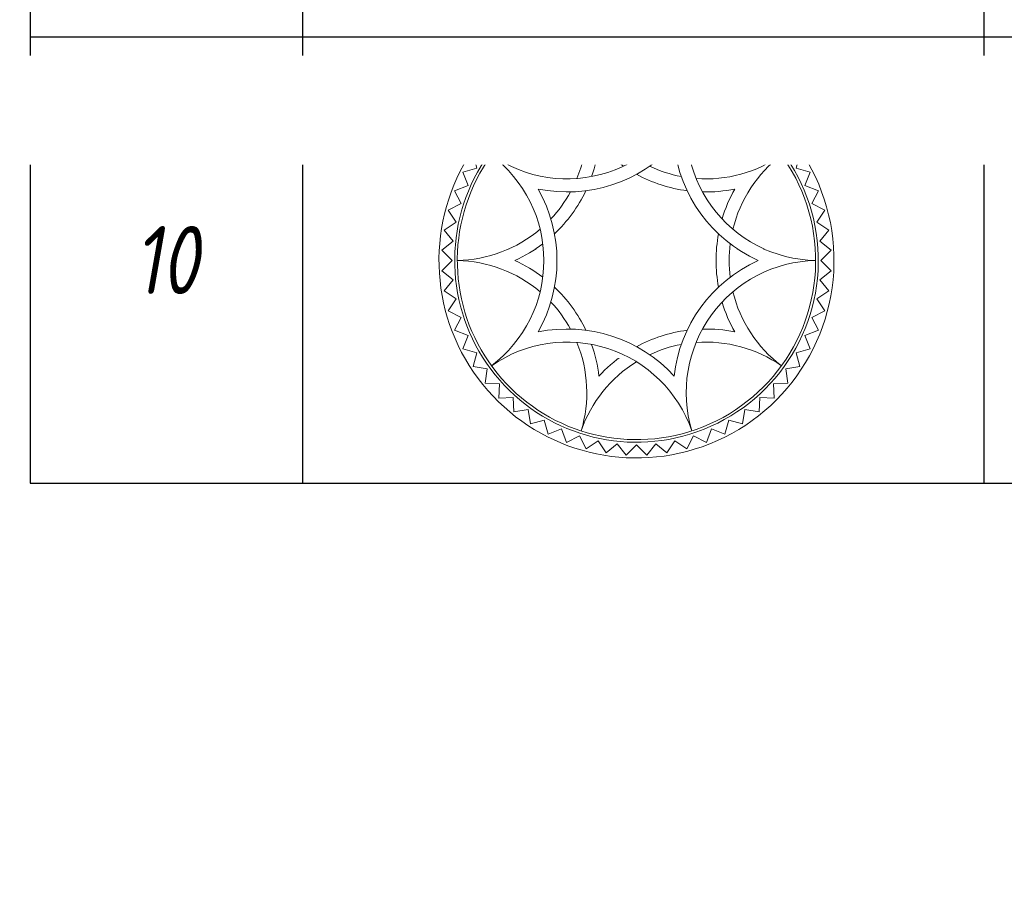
# Model space of a CAD drawing. Header units: millimetres. Extents: x -26897837 to 7466349, y -86687 to 22351.
# Tile 267 of 483: x 86871 to 90484, y -38261 to -35095. Entities that reach past the tile are written whole.
import ezdxf
from ezdxf import colors
from ezdxf.entities.mleader import LeaderData, LeaderLine
from ezdxf.math import Vec2, Vec3

# ---------------------------------------------------------------- set-up
doc = ezdxf.new("R2010")
doc.units = ezdxf.units.MM
doc.linetypes.add('DASHDOT', pattern=[25.4, 12.7, -6.35, 0, -6.35])
doc.layers.add('dim_pot', color=183, linetype='Continuous', lineweight=9)
doc.layers.add('Марки дверей', color=7, linetype='Continuous', lineweight=9)
for name, color, linetype, lineweight, true_color in [('dim_razv', 7, 'DASHDOT', 9, 0x285228), ('light_pot', 7, 'Continuous', 15, 0x333300), ('pol', 7, 'Continuous', 15, 0x55666d)]:
    doc.layers.add(name, color=color, linetype=linetype, lineweight=lineweight, true_color=true_color)
doc.styles.add('fl_iso paper', font='isocpeur.ttf', dxfattribs={"width": 0.8, "oblique": 10})
doc.styles.add('In tre', font='isocpeur.ttf', dxfattribs={"width": 0.8, "oblique": 10})

# ---------------------------------------------------------------- blocks, each defined once
blk = doc.blocks.new('_DOT')
at = {"color": 0, "linetype": 'ByBlock'}
blk.add_line((-0.5, 0), (-1, 0), dxfattribs=at)
at = {"color": 0, "linetype": 'ByBlock', "const_width": 0.5}
blk.add_lwpolyline([(-0.25, 0, 1), (0.25, 0, 1)], format="xyb", close=True, dxfattribs=at)
blk = doc.blocks.new('*T911')
at = {"color": 0, "linetype": 'ByBlock', "lineweight": -2, "transparency": 16777216}
for p, q in [((0, 0), (13800, 0)), ((0, 0), (0, -15087.5)), ((1000, 0), (1000, -15087.5)), ((3500, 0), (3500, -15087.5)), ((10500, 0), (10500, -15087.5)), ((12000, 0), (12000, -15087.5)), ((13800, 0), (13800, -15087.5)), ((0, -1500), (13800, -1500)), ((0, -2720.8), (13800, -2720.8)), ((0, -4358.3), (13800, -4358.3)), ((0, -5995.8), (13800, -5995.8)), ((0, -7195.8), (13800, -7195.8)), ((0, -8416.7), (13800, -8416.7)), ((0, -9675), (13800, -9675)), ((0, -10933.3), (13800, -10933.3)), ((0, -12191.7), (13800, -12191.7)), ((0, -13450), (13800, -13450)), ((0, -15087.5), (13800, -15087.5))]:
    blk.add_line(p, q, dxfattribs=at)
at = {"transparency": 16777216, "style": 'fl_iso paper'}
for s, insert, char_height, width, attachment_point in [('Кол-во, шт.', (11250, -750), 300, 1200, 5), ('{\\H0.9375x;\\C7;Обозначение\\H1.0667x; }', (2250, -750), 320, 2200, 5), ('Прим.', (12900, -750), 300, 1500, 5), ('{\\C7;Поз.}', (500, -750), 300, 700, 5), ('{\\C7;Наименование}', (7000, -750), 300, 6700, 5), ('Точечный встраиваемый светильник диаметром 120мм с рассеяным светом, 10W, 4000К. Степень защиты IP20', (3650, -2110.4), 250, 6700, 4), ('2', (11250, -2110.4), 250, 1200, 5), ('1', (500, -2110.4), 250, 700, 5), ('Светильник подвесной линейный ART-LINE35 S, 12W, LED лента, опаловый рассеиватель, 4000К, белый, >90Ra, ART, выносной блок питаня, 990*35*35мм. Степень защиты IP20', (3650, -3539.6), 250, 6700, 4), ('2', (500, -3539.6), 250, 700, 5), ('48', (11250, -3539.6), 250, 1200, 5), ('Светильник подвесной линейный ART-LINE35 S, 12W, LED лента, опаловый рассеиватель, 4000К, белый, >90Ra, ART, выносной блок питаня, 990*35*35мм. Степень защиты IP20', (3650, -5177.1), 250, 6700, 4), ('3', (500, -5177.1), 250, 700, 5), ('12', (11250, -5177.1), 250, 1200, 5), ('Контурная подсветка потолка светодиодной лентой 24V, 9,6W, 4000К. Степень защиты IP20', (3650, -6595.8), 250, 6700, 4), ('4', (500, -6595.8), 250, 700, 5), ('{\\A1;22,3', (11250, -6595.8), 250, 1200, 5), ('м.п.', (12900, -6595.8), 250, 1500, 5), ('Встраиваемый гипсовый световой профиль с светодиодной лентой 24V, 9,6W, 4000К. \\PСтепень защиты IP20', (3650, -7806.2), 250, 6700, 4), ('5', (500, -7806.2), 250, 700, 5), ('{\\A1;16,4', (11250, -7806.2), 250, 1200, 5), ('м.п.', (12900, -7806.2), 250, 1500, 5), ('Эвакуационный указатель аварийный MIZAR 2023-2 LED STANDARD G2, 230В, 2Вт, IP40, \\Pс автономной работой 3 ч{\\C7;, с кнопкой тест}', (3650, -9045.8), 250, 6700, 4), ('6', (500, -9045.8), 250, 700, 5), ('4', (11250, -9045.8), 250, 1200, 5), ('Двусторонний световой указатель аварийный MIZAR 2023-2 LED STANDARD G2, 230В, 2Вт, IP40, с автономной работой 3 ч{\\C7;, с кнопкой тест}', (3650, -10304.2), 250, 6700, 4), ('7', (500, -10304.2), 250, 700, 5), ('4', (11250, -10304.2), 250, 1200, 5), ('Световой указатель ПК MIZAR 2023-2 LED STANDARD G2, 230В, 2Вт, IP40, \\Pс автономной работой 3 ч{\\C7;, с кнопкой тест}', (3650, -11562.5), 250, 6700, 4), ('8', (500, -11562.5), 250, 700, 5), ('6', (11250, -11562.5), 250, 1200, 5), ('Световой указатель "Безопасная зона МГН" MIZAR 2023-2 LED STANDARD G2, 230В, 3Вт, IP40, с автономной работой 3 ч{\\C7;, с кнопкой тест}', (3650, -12820.8), 250, 6700, 4), ('9', (500, -12820.8), 250, 700, 5), ('3', (11250, -12820.8), 250, 1200, 5), ('Люстра (уточнить у заказчика), 4000К. \\PСтепень защиты IP20', (3650, -14268.8), 250, 6700, 4), ('10', (500, -14268.8), 250, 700, 5), ('1', (11250, -14268.8), 250, 1200, 5)]:
    blk.add_mtext(s, dxfattribs=dict(at, insert=insert, char_height=char_height, width=width, attachment_point=attachment_point))

msp = doc.modelspace()

# ---------------------------------------------------------------- leaders
at = {"layer": 'pol', "color": 1, "linetype": 'ByBlock', "true_color": 0xff0000}
ml = msp.add_multileader_mtext('Standard', dxfattribs=at)
ml.set_content('Лоток щелевой\\Pводоотводный в полу, модульный. Лщ-1', color=(255, 0, 0), style='In tre')
ml.set_leader_properties()
ml.build(insert=Vec2(0, 0))
ml.multileader.update_dxf_attribs({"text_left_attachment_type": 6, "text_right_attachment_type": 6, "dogleg_length": 1, "arrow_head_size": 0, "scale": 50})
ctx = ml.context
ctx.base_point, ctx.scale, ctx.char_height, ctx.arrow_head_size, ctx.landing_gap_size, ctx.plane_origin = Vec3(44962.2, -33947), 50, 200, 0, 4.5, Vec3(50883.5, -29201.2)
ctx.left_attachment, ctx.right_attachment = 6, 6
notes = []
notes.append((ctx, [(0, (1, 1, 0), (47228, -33947), (-1, 0), 50, [(1, [(49508, -37354.4)], 0, [])])]))
ctx.mtext.insert, ctx.mtext.width, ctx.mtext.defined_height, ctx.mtext.flow_direction = Vec3(44966.7, -33687), 2329.345, 696.6, 5
ctx.mtext.has_bg_fill, ctx.mtext.bg_color, ctx.mtext.bg_scale_factor, ctx.mtext.bg_transparency, ctx.mtext.use_window_bg_color = 1, -1027028792, 1.5, 0, 1
for ctx, leaders in notes:
    for number, flags, end, landing, length, lines in leaders:
        leader = LeaderData()
        leader.index, (leader.has_last_leader_line, leader.has_dogleg_vector, leader.attachment_direction) = number, flags
        leader.last_leader_point, leader.dogleg_vector, leader.dogleg_length = Vec3(end), Vec3(landing), length
        for number, points, colour, breaks in lines:
            line = LeaderLine()
            line.index, line.vertices, line.color, line.breaks = number, Vec3.list(points), colors.encode_raw_color(colour), breaks
            leader.lines.append(line)
        ctx.leaders.append(leader)

# ---------------------------------------------------------------- next in the draw order: leaders
at = {"layer": 'dim_pot', "color": 0, "linetype": 'ByBlock'}
ml = msp.add_multileader_mtext('Standard', dxfattribs=at)
ml.set_content('Подвесной реечный потолок', style='In tre')
ml.set_leader_properties()
ml.build(insert=Vec2(0, 0))
ml.multileader.update_dxf_attribs({"text_left_attachment_type": 6, "text_right_attachment_type": 6, "dogleg_length": 1, "arrow_head_size": 0, "scale": 50})
ctx = ml.context
ctx.base_point, ctx.scale, ctx.char_height, ctx.arrow_head_size, ctx.landing_gap_size, ctx.plane_origin = Vec3(45089, -34142.9), 50, 200, 0, 4.5, Vec3(47870.6, -30956.2)
ctx.left_attachment, ctx.right_attachment = 6, 6
notes = []
notes.append((ctx, [(1, (1, 1, 0), (45088, -34142.9), (1, 0), 1, [(1, [(47543, -36727.1)], 0, []), (0, [(43538.1, -34743.8)], 0, [])])]))
ctx.mtext.insert, ctx.mtext.width, ctx.mtext.defined_height, ctx.mtext.flow_direction = Vec3(45093.5, -33882.9), 3092.716, 696.6, 5
ctx.mtext.has_bg_fill, ctx.mtext.bg_color, ctx.mtext.bg_scale_factor, ctx.mtext.bg_transparency, ctx.mtext.use_window_bg_color = 1, -1027028792, 1.5, 0, 1
ml = msp.add_multileader_mtext('Standard', dxfattribs=at)
ml.set_content('Окраска конструкций перекрытия за подвесными потолками, цвет RAL9016', style='In tre')
ml.set_leader_properties()
ml.build(insert=Vec2(0, 0))
ml.multileader.update_dxf_attribs({"text_left_attachment_type": 6, "text_right_attachment_type": 6, "dogleg_length": 1, "arrow_head_size": 0, "scale": 50})
ctx = ml.context
ctx.base_point, ctx.scale, ctx.char_height, ctx.arrow_head_size, ctx.landing_gap_size, ctx.plane_origin = Vec3(59372.2, -37461.4), 50, 200, 0, 4.5, Vec3(66184, -32621.5)
ctx.left_attachment, ctx.right_attachment = 6, 6
notes.append((ctx, [(1, (1, 1, 0), (59322.2, -37461.4), (1, 0), 50, [(1, [(55909.6, -38935.5)], 0, [])])]))
ctx.mtext.insert, ctx.mtext.width, ctx.mtext.defined_height, ctx.mtext.flow_direction = Vec3(59376.7, -37221.4), 3092.716, 696.6, 5
ctx.mtext.has_bg_fill, ctx.mtext.bg_color, ctx.mtext.bg_scale_factor, ctx.mtext.bg_transparency, ctx.mtext.use_window_bg_color = 1, -1027028792, 1.5, 0, 1
for ctx, leaders in notes:
    for number, flags, end, landing, length, lines in leaders:
        leader = LeaderData()
        leader.index, (leader.has_last_leader_line, leader.has_dogleg_vector, leader.attachment_direction) = number, flags
        leader.last_leader_point, leader.dogleg_vector, leader.dogleg_length = Vec3(end), Vec3(landing), length
        for number, points, colour, breaks in lines:
            line = LeaderLine()
            line.index, line.vertices, line.color, line.breaks = number, Vec3.list(points), colors.encode_raw_color(colour), breaks
            leader.lines.append(line)
        ctx.leaders.append(leader)

# ---------------------------------------------------------------- next in the draw order: leaders
ml = msp.add_multileader_mtext('Standard', dxfattribs=at)
ml.set_content('Лючок 400х400 для обслуживания запотолочных пожарных извещателей, расположение уточнить по месту', style='In tre')
ml.set_leader_properties()
ml.build(insert=Vec2(0, 0))
ml.multileader.update_dxf_attribs({"text_left_attachment_type": 6, "text_right_attachment_type": 6, "dogleg_length": 1, "arrow_head_size": 0, "scale": 50})
ctx = ml.context
ctx.base_point, ctx.scale, ctx.char_height, ctx.arrow_head_size, ctx.landing_gap_size, ctx.plane_origin = Vec3(59333.8, -34272.7), 50, 200, 0, 4.5, Vec3(66193.6, -29209.3)
ctx.left_attachment, ctx.right_attachment = 6, 6
notes = []
notes.append((ctx, [(1, (1, 1, 0), (59283.8, -34272.7), (1, 0), 50, [(0, [(55028, -37279.4), (55028, -31929.4)], 0, [])])]))
ctx.mtext.insert, ctx.mtext.width, ctx.mtext.defined_height, ctx.mtext.flow_direction = Vec3(59338.3, -34012.7), 3669.399, 696.6, 5
ctx.mtext.has_bg_fill, ctx.mtext.bg_color, ctx.mtext.bg_scale_factor, ctx.mtext.bg_transparency, ctx.mtext.use_window_bg_color = 1, -1027028792, 1.5, 0, 1
for ctx, leaders in notes:
    for number, flags, end, landing, length, lines in leaders:
        leader = LeaderData()
        leader.index, (leader.has_last_leader_line, leader.has_dogleg_vector, leader.attachment_direction) = number, flags
        leader.last_leader_point, leader.dogleg_vector, leader.dogleg_length = Vec3(end), Vec3(landing), length
        for number, points, colour, breaks in lines:
            line = LeaderLine()
            line.index, line.vertices, line.color, line.breaks = number, Vec3.list(points), colors.encode_raw_color(colour), breaks
            leader.lines.append(line)
        ctx.leaders.append(leader)

# ---------------------------------------------------------------- next in the draw order: leaders
at = {"layer": 'dim_razv', "color": 0, "linetype": 'ByBlock'}
ml = msp.add_multileader_mtext('Standard', dxfattribs=at)
ml.set_content('Плитка керамогранитная, настенная', style='In tre')
ml.set_leader_properties()
ml.build(insert=Vec2(0, 0))
ml.multileader.update_dxf_attribs({"text_left_attachment_type": 6, "text_right_attachment_type": 6, "dogleg_length": 1, "arrow_head_size": 0, "scale": 50})
ctx = ml.context
ctx.base_point, ctx.scale, ctx.char_height, ctx.arrow_head_size, ctx.landing_gap_size, ctx.plane_origin = Vec3(44705.6, -33880.6), 50, 200, 0, 4.5, Vec3(45718.4, -33948.9)
ctx.left_attachment, ctx.right_attachment = 6, 6
notes = []
notes.append((ctx, [(0, (1, 1, 0), (47435.4, -33880.6), (-1, 0), 50, [(1, [(47759.3, -35329.4)], 0, [])])]))
ctx.mtext.insert, ctx.mtext.width, ctx.mtext.defined_height, ctx.mtext.flow_direction = Vec3(44710.1, -33640.6), 3092.716, 696.6, 5
ctx.mtext.has_bg_fill, ctx.mtext.bg_color, ctx.mtext.bg_scale_factor, ctx.mtext.bg_transparency, ctx.mtext.use_window_bg_color = 1, -1027028792, 1.5, 0, 1
ml = msp.add_multileader_mtext('Standard', dxfattribs=at)
ml.set_content('Плитка керамогранитная, настенная', style='In tre')
ml.set_leader_properties()
ml.build(insert=Vec2(0, 0))
ml.multileader.update_dxf_attribs({"text_left_attachment_type": 6, "text_right_attachment_type": 6, "dogleg_length": 1, "arrow_head_size": 0, "scale": 50})
ctx = ml.context
ctx.base_point, ctx.scale, ctx.char_height, ctx.arrow_head_size, ctx.landing_gap_size, ctx.plane_origin = Vec3(63233, -37535.3), 50, 200, 0, 4.5, Vec3(64941.7, -37706.1)
ctx.left_attachment, ctx.right_attachment = 6, 6
notes.append((ctx, [(1, (1, 1, 0), (63183, -37535.3), (1, 0), 50, [(1, [(62410.4, -39279.4)], 0, [])])]))
ctx.mtext.insert, ctx.mtext.width, ctx.mtext.defined_height, ctx.mtext.flow_direction = Vec3(63237.5, -37295.3), 3092.716, 696.6, 5
ctx.mtext.has_bg_fill, ctx.mtext.bg_color, ctx.mtext.bg_scale_factor, ctx.mtext.bg_transparency, ctx.mtext.use_window_bg_color = 1, -1027028792, 1.5, 0, 1
for ctx, leaders in notes:
    for number, flags, end, landing, length, lines in leaders:
        leader = LeaderData()
        leader.index, (leader.has_last_leader_line, leader.has_dogleg_vector, leader.attachment_direction) = number, flags
        leader.last_leader_point, leader.dogleg_vector, leader.dogleg_length = Vec3(end), Vec3(landing), length
        for number, points, colour, breaks in lines:
            line = LeaderLine()
            line.index, line.vertices, line.color, line.breaks = number, Vec3.list(points), colors.encode_raw_color(colour), breaks
            leader.lines.append(line)
        ctx.leaders.append(leader)

# ---------------------------------------------------------------- next in the draw order: leaders
ml = msp.add_multileader_mtext('Standard', dxfattribs=at)
ml.set_content('Плитка керамогранитная, настенная', style='In tre')
ml.set_leader_properties()
ml.build(insert=Vec2(0, 0))
ml.multileader.update_dxf_attribs({"text_left_attachment_type": 6, "text_right_attachment_type": 6, "dogleg_length": 1, "arrow_head_size": 0, "scale": 50})
ctx = ml.context
ctx.base_point, ctx.scale, ctx.char_height, ctx.arrow_head_size, ctx.landing_gap_size, ctx.plane_origin = Vec3(26333, -33595.3), 50, 200, 0, 4.5, Vec3(28041.7, -33766.1)
ctx.left_attachment, ctx.right_attachment = 6, 6
notes = []
notes.append((ctx, [(0, (1, 1, 0), (29062.8, -33595.3), (-1, 0), 50, [(1, [(30828, -35339.4)], 0, [])])]))
ctx.mtext.insert, ctx.mtext.width, ctx.mtext.defined_height, ctx.mtext.flow_direction = Vec3(26337.5, -33355.3), 3092.716, 696.6, 5
ctx.mtext.has_bg_fill, ctx.mtext.bg_color, ctx.mtext.bg_scale_factor, ctx.mtext.bg_transparency, ctx.mtext.use_window_bg_color = 1, -1027028792, 1.5, 0, 1
at = {"layer": 'Марки дверей', "lineweight": -2, "transparency": 33554687}
ml = msp.add_multileader_mtext('Standard', dxfattribs=at)
ml.set_content('\\pxsm1,ql;ГКЛ обшивка толщиной 75 мм \\Pвысотой до перекрытия', color=256, style='fl_iso paper')
ml.set_leader_properties(lineweight=5)
ml.set_arrow_properties(name='DOT')
ml.build(insert=Vec2(0, 0))
ml.multileader.update_dxf_attribs({"has_dogleg": 0, "text_left_attachment_type": 6, "text_right_attachment_type": 6, "dogleg_length": 0.75, "arrow_head_size": 60, "scale": 40})
ctx = ml.context
ctx.base_point, ctx.scale, ctx.char_height, ctx.arrow_head_size, ctx.landing_gap_size, ctx.plane_origin = Vec3(24999.1, -35953.7), 40, 250, 60, 80, Vec3(27011.3, -28773.8)
ctx.left_attachment, ctx.right_attachment = 6, 6
notes.append((ctx, [(0, (1, 1, 0), (29068.1, -35953.7), (-1, 0), 30, [(0, [(29188.2, -38104.4)], 0, [])])]))
ctx.mtext.insert, ctx.mtext.width, ctx.mtext.defined_height, ctx.mtext.line_spacing_factor, ctx.mtext.flow_direction = Vec3(25079.1, -35628.7), 4067.72, 979.1, 0.7, 5
ctx.mtext.has_bg_fill, ctx.mtext.bg_color, ctx.mtext.bg_scale_factor, ctx.mtext.bg_transparency, ctx.mtext.use_window_bg_color = 1, -1027028792, 1.5, 0, 1
for ctx, leaders in notes:
    for number, flags, end, landing, length, lines in leaders:
        leader = LeaderData()
        leader.index, (leader.has_last_leader_line, leader.has_dogleg_vector, leader.attachment_direction) = number, flags
        leader.last_leader_point, leader.dogleg_vector, leader.dogleg_length = Vec3(end), Vec3(landing), length
        for number, points, colour, breaks in lines:
            line = LeaderLine()
            line.index, line.vertices, line.color, line.breaks = number, Vec3.list(points), colors.encode_raw_color(colour), breaks
            leader.lines.append(line)
        ctx.leaders.append(leader)

# ---------------------------------------------------------------- next in the draw order: linework, layer by layer
at = {"layer": 'light_pot', "lineweight": 0, "transparency": 16777216}
for p, q in [((88586.6, -36376.4), (88534.3, -36368.2)), ((88586.6, -36376.4), (88578.3, -36428.7)), ((89681.5, -36376.4), (89733.7, -36368.2)), ((89681.5, -36376.4), (89689.7, -36428.7)), ((88631.2, -36431.5), (88578.3, -36428.7)), ((88631.2, -36431.5), (88628.4, -36484.3)), ((89636.9, -36431.5), (89689.7, -36428.7)), ((89636.9, -36431.5), (89639.7, -36484.3)), ((88681.3, -36481.6), (88628.4, -36484.3)), ((88681.3, -36481.6), (88684, -36534.4)), ((89586.8, -36481.6), (89584, -36534.4)), ((89586.8, -36481.6), (89639.7, -36484.3)), ((88736.3, -36526.1), (88684, -36534.4)), ((88736.3, -36526.1), (88744.6, -36578.4)), ((89531.8, -36526.1), (89523.5, -36578.4)), ((89531.8, -36526.1), (89584, -36534.4)), ((88795.7, -36564.7), (88744.6, -36578.4)), ((88795.7, -36564.7), (88809.4, -36615.8)), ((88858.8, -36596.9), (88809.4, -36615.8)), ((88858.8, -36596.9), (88877.8, -36646.3)), ((89409.3, -36596.9), (89390.3, -36646.3)), ((89409.3, -36596.9), (89458.7, -36615.8)), ((89472.4, -36564.7), (89458.7, -36615.8)), ((89472.4, -36564.7), (89523.5, -36578.4)), ((88924.9, -36622.3), (88877.8, -36646.3)), ((88924.9, -36622.3), (88949, -36669.4)), ((89343.1, -36622.3), (89319.1, -36669.4)), ((89343.1, -36622.3), (89390.3, -36646.3)), ((88993.4, -36640.6), (88949, -36669.4)), ((88993.4, -36640.6), (89022.2, -36685)), ((89063.3, -36651.7), (89022.2, -36685)), ((89063.3, -36651.7), (89096.6, -36692.8)), ((89134, -36655.4), (89096.6, -36692.8)), ((89134, -36655.4), (89171.5, -36692.8)), ((89204.8, -36651.7), (89171.5, -36692.8)), ((89204.8, -36651.7), (89245.9, -36685)), ((89274.7, -36640.6), (89245.9, -36685)), ((89274.7, -36640.6), (89319.1, -36669.4))]:
    msp.add_line(p, q, dxfattribs=at)
for radius, start, end in [(532.9, 124.6249, 137.4695), (484.9, 121.7102, 160.84)]:
    msp.add_arc((89388.9, -36763.1), radius, start, end, dxfattribs=at)

# ---------------------------------------------------------------- next in the draw order: leaders
at = {"layer": 'dim_razv', "color": 0, "linetype": 'ByBlock'}
ml = msp.add_multileader_mtext('Standard', dxfattribs=at)
ml.set_content('Вертикально расположенная бегущая строка (время/дата/t%%D/этаж)', style='In tre')
ml.set_leader_properties()
ml.build(insert=Vec2(0, 0))
ml.multileader.update_dxf_attribs({"text_left_attachment_type": 6, "text_right_attachment_type": 6, "dogleg_length": 1, "arrow_head_size": 0, "scale": 50})
ctx = ml.context
ctx.base_point, ctx.scale, ctx.char_height, ctx.arrow_head_size, ctx.landing_gap_size, ctx.plane_origin = Vec3(57705.3, -36297.1), 50, 200, 0, 4.5, Vec3(68683.8, -31163.8)
ctx.left_attachment, ctx.right_attachment = 6, 6
notes = []
notes.append((ctx, [(1, (1, 1, 0), (57655.3, -36297.1), (1, 0), 50, [(1, [(55978, -33979.4)], 0, [])])]))
ctx.mtext.insert, ctx.mtext.width, ctx.mtext.defined_height, ctx.mtext.flow_direction = Vec3(57709.8, -36037.1), 3092.716, 696.6, 5
ctx.mtext.has_bg_fill, ctx.mtext.bg_color, ctx.mtext.bg_scale_factor, ctx.mtext.bg_transparency, ctx.mtext.use_window_bg_color = 1, -1027028792, 1.5, 0, 1
for ctx, leaders in notes:
    for number, flags, end, landing, length, lines in leaders:
        leader = LeaderData()
        leader.index, (leader.has_last_leader_line, leader.has_dogleg_vector, leader.attachment_direction) = number, flags
        leader.last_leader_point, leader.dogleg_vector, leader.dogleg_length = Vec3(end), Vec3(landing), length
        for number, points, colour, breaks in lines:
            line = LeaderLine()
            line.index, line.vertices, line.color, line.breaks = number, Vec3.list(points), colors.encode_raw_color(colour), breaks
            leader.lines.append(line)
        ctx.leaders.append(leader)

# ---------------------------------------------------------------- next in the draw order: linework, layer by layer
at = {"layer": 'light_pot', "lineweight": 0, "transparency": 16777216}
for p, q in [((88924.9, -35335.2), (88949, -35288)), ((88993.4, -35316.8), (88949, -35288)), ((88993.4, -35316.8), (89022.2, -35272.5)), ((89063.3, -35305.8), (89022.2, -35272.5)), ((89063.3, -35305.8), (89096.6, -35264.6)), ((89134, -35302.1), (89096.6, -35264.6)), ((89134, -35302.1), (89171.5, -35264.6)), ((89204.8, -35305.8), (89171.5, -35264.6)), ((89204.8, -35305.8), (89245.9, -35272.5)), ((89274.7, -35316.8), (89245.9, -35272.5)), ((89274.7, -35316.8), (89319.1, -35288)), ((89343.1, -35335.2), (89319.1, -35288)), ((88858.8, -35360.6), (88877.8, -35311.2)), ((88924.9, -35335.2), (88877.8, -35311.2)), ((89343.1, -35335.2), (89390.3, -35311.2)), ((89409.3, -35360.6), (89390.3, -35311.2)), ((88795.7, -35392.7), (88809.4, -35341.6)), ((88858.8, -35360.6), (88809.4, -35341.6)), ((89409.3, -35360.6), (89458.7, -35341.6)), ((89472.4, -35392.7), (89458.7, -35341.6)), ((88736.3, -35431.3), (88744.6, -35379)), ((88795.7, -35392.7), (88744.6, -35379)), ((89472.4, -35392.7), (89523.5, -35379)), ((89531.8, -35431.3), (89523.5, -35379)), ((88681.3, -35475.9), (88684, -35423)), ((88736.3, -35431.3), (88684, -35423)), ((89531.8, -35431.3), (89584, -35423)), ((89586.8, -35475.9), (89584, -35423)), ((88681.3, -35475.9), (88628.4, -35473.1)), ((88631.2, -35525.9), (88628.4, -35473.1)), ((89586.8, -35475.9), (89639.7, -35473.1)), ((89636.9, -35525.9), (89639.7, -35473.1)), ((88631.2, -35525.9), (88578.3, -35528.7)), ((88586.6, -35581), (88578.3, -35528.7)), ((89636.9, -35525.9), (89689.7, -35528.7)), ((89681.5, -35581), (89689.7, -35528.7)), ((88586.6, -35581), (88534.3, -35589.3)), ((89681.5, -35581), (89733.7, -35589.3)), ((88548, -35640.4), (88534.3, -35589.3)), ((89720, -35640.4), (89733.7, -35589.3)), ((88548, -35640.4), (88496.9, -35654.1)), ((88515.9, -35703.5), (88496.9, -35654.1)), ((89720, -35640.4), (89771.2, -35654.1)), ((89752.2, -35703.5), (89771.2, -35654.1)), ((88515.9, -35703.5), (88466.5, -35722.5)), ((88490.5, -35769.6), (88466.5, -35722.5)), ((89752.2, -35703.5), (89801.6, -35722.5)), ((89777.6, -35769.6), (89801.6, -35722.5)), ((88490.5, -35769.6), (88443.4, -35793.6)), ((88472.2, -35838), (88443.4, -35793.6)), ((89777.6, -35769.6), (89824.7, -35793.6)), ((89795.9, -35838), (89824.7, -35793.6)), ((88472.2, -35838), (88427.8, -35866.9)), ((89795.9, -35838), (89840.3, -35866.9)), ((88461.1, -35908), (88427.8, -35866.9)), ((89807, -35908), (89840.3, -35866.9)), ((88461.1, -35908), (88420, -35941.3)), ((89807, -35908), (89848.1, -35941.3)), ((88457.4, -35978.7), (88420, -35941.3)), ((89810.7, -35978.7), (89848.1, -35941.3)), ((88457.4, -35978.7), (88420, -36016.1)), ((89810.7, -35978.7), (89848.1, -36016.1)), ((88461.1, -36049.4), (88420, -36016.1)), ((89807, -36049.4), (89848.1, -36016.1)), ((88461.1, -36049.4), (88427.8, -36090.6)), ((89807, -36049.4), (89840.3, -36090.6)), ((88472.2, -36119.4), (88427.8, -36090.6)), ((89795.9, -36119.4), (89840.3, -36090.6)), ((88472.2, -36119.4), (88443.4, -36163.8)), ((89795.9, -36119.4), (89824.7, -36163.8)), ((88490.5, -36187.8), (88443.4, -36163.8)), ((89777.6, -36187.8), (89824.7, -36163.8)), ((88490.5, -36187.8), (88466.5, -36235)), ((89777.6, -36187.8), (89801.6, -36235)), ((88515.9, -36253.9), (88466.5, -36235)), ((89752.2, -36253.9), (89801.6, -36235)), ((88515.9, -36253.9), (88496.9, -36303.3)), ((89752.2, -36253.9), (89771.2, -36303.3)), ((88548, -36317), (88496.9, -36303.3)), ((89720, -36317), (89771.2, -36303.3)), ((88548, -36317), (88534.3, -36368.2)), ((89720, -36317), (89733.7, -36368.2))]:
    msp.add_line(p, q, dxfattribs=at)
for centre, radius, start, end in [((89134, -35978.7), 724.7, 76.0455, 287.0143), ((89134, -35978.7), 724.7, 287.0143, 76.0455), ((89134, -35978.7), 667.1, 76.0455, 287.0143), ((89134, -35978.7), 657.5, 76.0455, 287.0143), ((89134, -35978.7), 667.1, 287.0143, 76.0455), ((88879.2, -35194.3), 484.9, 235.16, 340.84), ((88466.8, -35493.9), 484.9, 337.7102, 16.84), ((89388.9, -35194.3), 484.9, 199.16, 238.2898), ((89134, -35978.7), 657.5, 287.0143, 76.0455), ((89801.3, -35493.9), 484.9, 163.16, 268.84), ((88879.2, -35194.3), 532.9, 258.5305, 317.4695), ((88466.8, -35493.9), 532.9, 340.6249, 353.4695), ((89388.9, -35194.3), 532.9, 222.5305, 235.3751), ((89801.3, -35493.9), 532.9, 186.5305, 245.4695), ((88309.3, -35978.7), 484.9, 307.16, 52.84), ((89388.9, -35194.3), 484.9, 265.7102, 304.84), ((89958.8, -35978.7), 484.9, 127.16, 166.2898), ((89388.9, -35194.3), 484.9, 244.7354, 259.2646), ((89388.9, -35194.3), 532.9, 241.4269, 262.5731), ((88309.3, -35978.7), 532.9, 330.5305, 29.4695), ((88466.8, -35493.9), 484.9, 316.7354, 331.2646), ((88466.8, -35493.9), 532.9, 313.4269, 334.5731), ((89388.9, -35194.3), 532.9, 268.6249, 281.4695), ((89958.8, -35978.7), 532.9, 150.5305, 163.3751), ((88466.8, -35493.9), 484.9, 271.16, 310.2898), ((89958.8, -35978.7), 532.9, 169.4269, 190.5731), ((88466.8, -35493.9), 532.9, 294.5305, 307.3751), ((89958.8, -35978.7), 484.9, 172.7354, 187.2646), ((88466.8, -36463.5), 484.9, 49.7102, 88.84), ((88466.8, -36463.5), 532.9, 52.6249, 65.4695), ((89801.3, -36463.5), 532.9, 114.5305, 173.4695), ((89801.3, -36463.5), 484.9, 91.16, 196.84), ((88466.8, -36463.5), 532.9, 25.4269, 46.5731), ((89958.8, -35978.7), 484.9, 193.7102, 232.84), ((88466.8, -36463.5), 484.9, 28.7354, 43.2646), ((89958.8, -35978.7), 532.9, 196.6249, 209.4695), ((88879.2, -36763.1), 532.9, 42.5305, 101.4695), ((89388.9, -36763.1), 532.9, 97.4269, 118.5731), ((89388.9, -36763.1), 532.9, 78.5305, 91.3751), ((88879.2, -36763.1), 484.9, 19.16, 124.84), ((88466.8, -36463.5), 484.9, 343.16, 22.2898), ((88466.8, -36463.5), 532.9, 6.5305, 19.3751), ((89388.9, -36763.1), 484.9, 100.7354, 115.2646), ((89388.9, -36763.1), 484.9, 55.16, 94.2898)]:
    msp.add_arc(centre, radius, start, end, dxfattribs=at)

# ---------------------------------------------------------------- next in the draw order: block references
msp.add_blockref('*T911', (86908.7, -21708.2))

# ---------------------------------------------------------------- next in the draw order: leaders
at = {"layer": 'dim_razv', "color": 0, "linetype": 'ByBlock'}
ml = msp.add_multileader_mtext('Standard', dxfattribs=at)
ml.set_content('Стекло градиентное цветное (цвет согласно концепта)', style='In tre')
ml.set_leader_properties()
ml.build(insert=Vec2(0, 0))
ml.multileader.update_dxf_attribs({"text_left_attachment_type": 6, "text_right_attachment_type": 6, "dogleg_length": 1, "arrow_head_size": 0, "scale": 50})
ctx = ml.context
ctx.base_point, ctx.scale, ctx.char_height, ctx.arrow_head_size, ctx.landing_gap_size, ctx.plane_origin = Vec3(49725.7, -35566.8), 50, 200, 0, 4.5, Vec3(61021.7, -31915.5)
ctx.left_attachment, ctx.right_attachment = 6, 6
notes = []
notes.append((ctx, [(0, (1, 1, 0), (52796, -35566.8), (-1, 0), 50, [(1, [(53728, -34429.4)], 0, [])])]))
ctx.mtext.insert, ctx.mtext.width, ctx.mtext.defined_height, ctx.mtext.flow_direction = Vec3(49730.2, -35326.8), 3092.716, 696.6, 5
ctx.mtext.has_bg_fill, ctx.mtext.bg_color, ctx.mtext.bg_scale_factor, ctx.mtext.bg_transparency, ctx.mtext.use_window_bg_color = 1, -1027028792, 1.5, 0, 1
for ctx, leaders in notes:
    for number, flags, end, landing, length, lines in leaders:
        leader = LeaderData()
        leader.index, (leader.has_last_leader_line, leader.has_dogleg_vector, leader.attachment_direction) = number, flags
        leader.last_leader_point, leader.dogleg_vector, leader.dogleg_length = Vec3(end), Vec3(landing), length
        for number, points, colour, breaks in lines:
            line = LeaderLine()
            line.index, line.vertices, line.color, line.breaks = number, Vec3.list(points), colors.encode_raw_color(colour), breaks
            leader.lines.append(line)
        ctx.leaders.append(leader)

doc.saveas('drawing.dxf')
